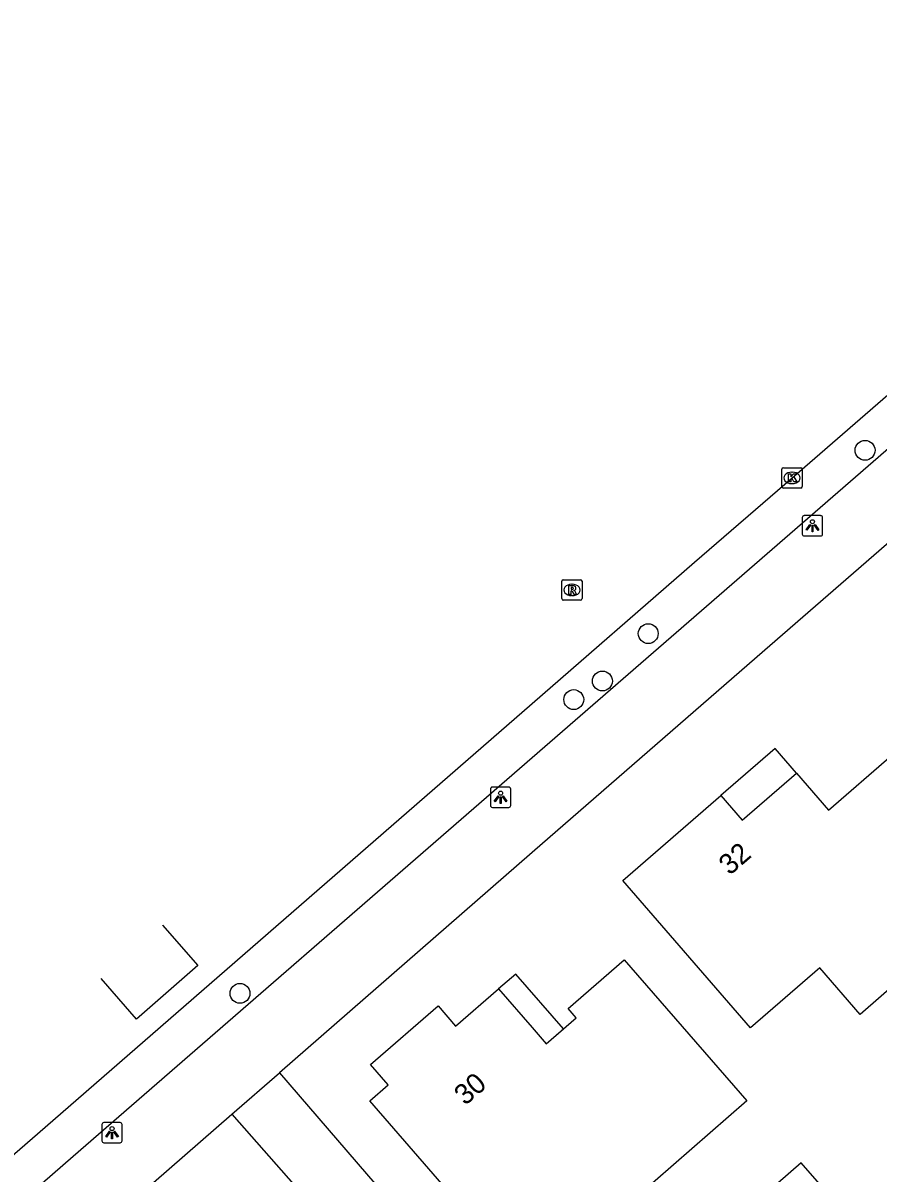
# Model space of a CAD drawing. Extents: x 155888 to 156864, y 383882 to 384671.
# Drawn here: x 156475 to 156517, y 384521.3 to 384577.9 of the extents above; entities that cross this region are included whole.
import ezdxf

# ---------------------------------------------------------------- set-up
doc = ezdxf.new("R2010")
doc.units = 0
for name, color, linetype in [('IMGEO_Boom', 7, 'Continuous'), ('IMGEO_Kolk', 7, 'Continuous'), ('IMGEO_Lichtpunt', 7, 'Continuous'), ('IMGEO_Pand', 7, 'Continuous'), ('IMGEO_Pand_nummerreeks', 7, 'Continuous'), ('IMGEO_Pand_overbouw', 7, 'Continuous'), ('IMGEO_Rijbaan_lokaal_gesloten', 7, 'Continuous'), ('IMGEO_Rijbaan_lokaal_open', 7, 'Continuous'), ('IMGEO_Rioolput', 7, 'Continuous'), ('IMGEO_Voetpad_open', 7, 'Continuous')]:
    doc.layers.add(name, color=color, linetype=linetype)

msp = doc.modelspace()

# ---------------------------------------------------------------- linework, layer by layer
at = {"layer": 'IMGEO_Boom'}
for centre in [(156516.374, 384556.869), (156505.709, 384547.852), (156503.453, 384545.521), (156502.044, 384544.607), (156485.626, 384530.156)]:
    msp.add_circle(centre, 0.489, dxfattribs=at)
at = {"layer": 'IMGEO_Kolk'}
for p, q in [((156512.28, 384555.087), (156512.28, 384555.939)), ((156512.355, 384556.013), (156513.207, 384556.013)), ((156512.768, 384555.793), (156512.793, 384555.793)), ((156513.281, 384555.939), (156513.281, 384555.087)), ((156513.207, 384555.013), (156512.355, 384555.013)), ((156512.791, 384555.233), (156512.766, 384555.233))]:
    msp.add_line(p, q, dxfattribs=at)
for points in [[(156512.28, 384555.087), (156512.28, 384555.939)], [(156512.355, 384556.013), (156513.207, 384556.013)], [(156512.601, 384555.713), (156512.724, 384555.713), (156512.724, 384555.562), (156512.854, 384555.713), (156513.018, 384555.713), (156512.872, 384555.562), (156513.025, 384555.313), (156512.873, 384555.313), (156512.788, 384555.477), (156512.724, 384555.41), (156512.724, 384555.313), (156512.601, 384555.313), (156512.601, 384555.713)], [(156513.281, 384555.939), (156513.281, 384555.087)], [(156513.207, 384555.013), (156512.355, 384555.013)]]:
    msp.add_lwpolyline(points, dxfattribs=at)
for centre, start, end in [((156512.357, 384555.937), 91.552, 178.448), ((156512.357, 384555.937), 91.552, 178.448), ((156513.205, 384555.937), 1.552, 88.448), ((156513.205, 384555.937), 1.552, 88.448), ((156512.357, 384555.089), 181.552, 268.448), ((156512.357, 384555.089), 181.552, 268.448), ((156513.205, 384555.089), 271.552, 358.448), ((156513.205, 384555.089), 271.552, 358.448)]:
    msp.add_arc(centre, 0.0765, start, end, dxfattribs=at)
for centre, major_axis, ratio, start_param, end_param in [((156512.767, 384555.513), (-0.387, 0.002), 0.722429, 4.712389, 7.853982), ((156512.792, 384555.513), (-0.39, 0.002), 0.717154, 1.570796, 4.712389)]:
    msp.add_ellipse(centre, major_axis=major_axis, ratio=ratio, start_param=start_param, end_param=end_param, dxfattribs=at)
at = {"layer": 'IMGEO_Lichtpunt'}
for p, q in [((156513.288, 384553.56), (156513.288, 384552.753)), ((156513.288, 384553.56), (156513.288, 384552.753)), ((156514.19, 384553.655), (156513.382, 384553.655)), ((156514.19, 384553.655), (156513.382, 384553.655)), ((156514.284, 384552.753), (156514.284, 384553.56)), ((156514.284, 384552.753), (156514.284, 384553.56)), ((156513.382, 384552.659), (156514.19, 384552.659)), ((156513.382, 384552.659), (156514.19, 384552.659)), ((156497.948, 384540.207), (156497.948, 384539.4)), ((156497.948, 384540.207), (156497.948, 384539.4)), ((156498.85, 384540.302), (156498.042, 384540.302)), ((156498.85, 384540.302), (156498.042, 384540.302)), ((156498.944, 384539.4), (156498.944, 384540.207)), ((156498.944, 384539.4), (156498.944, 384540.207)), ((156498.042, 384539.306), (156498.85, 384539.306)), ((156498.042, 384539.306), (156498.85, 384539.306)), ((156479.734, 384523.803), (156478.926, 384523.803)), ((156479.734, 384523.803), (156478.926, 384523.803)), ((156478.832, 384523.708), (156478.832, 384522.901)), ((156478.832, 384523.708), (156478.832, 384522.901)), ((156479.828, 384522.901), (156479.828, 384523.708)), ((156479.828, 384522.901), (156479.828, 384523.708)), ((156478.926, 384522.807), (156479.734, 384522.807)), ((156478.926, 384522.807), (156479.734, 384522.807))]:
    msp.add_line(p, q, dxfattribs=at)
for points in [[(156513.662, 384553.224), (156513.701, 384553.196), (156513.513, 384552.934), (156513.475, 384552.961), (156513.662, 384553.224)], [(156513.874, 384553.196), (156513.912, 384553.223), (156514.099, 384552.961), (156514.06, 384552.933), (156513.874, 384553.196)], [(156513.764, 384553.176), (156513.811, 384553.176), (156513.811, 384552.854), (156513.764, 384552.854), (156513.764, 384553.176)], [(156498.322, 384539.871), (156498.361, 384539.843), (156498.173, 384539.581), (156498.135, 384539.608), (156498.322, 384539.871)], [(156498.424, 384539.823), (156498.471, 384539.823), (156498.471, 384539.501), (156498.424, 384539.501), (156498.424, 384539.823)], [(156498.534, 384539.843), (156498.572, 384539.87), (156498.759, 384539.608), (156498.72, 384539.58), (156498.534, 384539.843)], [(156479.206, 384523.372), (156479.245, 384523.344), (156479.057, 384523.082), (156479.019, 384523.109), (156479.206, 384523.372)], [(156479.308, 384523.324), (156479.355, 384523.324), (156479.355, 384523.002), (156479.308, 384523.002), (156479.308, 384523.324)], [(156479.418, 384523.344), (156479.456, 384523.371), (156479.643, 384523.109), (156479.604, 384523.081), (156479.418, 384523.344)]]:
    msp.add_lwpolyline(points, dxfattribs=at)
for centre in [(156513.787, 384553.358), (156498.447, 384540.005), (156479.331, 384523.506)]:
    msp.add_circle(centre, 0.0994, dxfattribs=at)
for centre, start, end in [((156513.382, 384553.56), 90, 180), ((156513.382, 384553.56), 90, 180), ((156514.19, 384553.56), 0, 90), ((156514.19, 384553.56), 0, 90), ((156513.382, 384552.753), 180, 270), ((156513.382, 384552.753), 180, 270), ((156514.19, 384552.753), 270, 0), ((156514.19, 384552.753), 270, 360), ((156498.042, 384540.207), 90, 180), ((156498.042, 384540.207), 90, 180), ((156498.85, 384540.207), 0, 90), ((156498.85, 384540.207), 0, 90), ((156498.042, 384539.4), 180, 270), ((156498.042, 384539.4), 180, 270), ((156498.85, 384539.4), 270, 0), ((156498.85, 384539.4), 270, 360), ((156478.926, 384523.708), 90, 180), ((156478.926, 384523.708), 90, 180), ((156479.734, 384523.708), 0, 90), ((156479.734, 384523.708), 0, 90), ((156478.926, 384522.901), 180, 270), ((156478.926, 384522.901), 180, 270), ((156479.734, 384522.901), 270, 0), ((156479.734, 384522.901), 270, 360)]:
    msp.add_arc(centre, 0.0946, start, end, dxfattribs=at)
at = {"layer": 'IMGEO_Pand'}
for points in [[(156524.906, 384525.599), (156522.658, 384528.172), (156519.368, 384531.937), (156516.141, 384529.118), (156514.154, 384531.413), (156510.744, 384528.461), (156504.452, 384535.709), (156509.278, 384539.884), (156510.327, 384538.672), (156513.001, 384540.986), (156514.578, 384539.17), (156517.672, 384541.857), (156521.353, 384537.644), (156523.854, 384534.782)], [(156499.216, 384516.572), (156492.007, 384524.875), (156492.914, 384525.662), (156492.049, 384526.66), (156495.368, 384529.537), (156496.233, 384528.539), (156498.35, 384530.375), (156500, 384528.472), (156500.69, 384527.676), (156502.165, 384528.954), (156501.771, 384529.407), (156504.531, 384531.8), (156510.566, 384524.869), (156503.349, 384518.582), (156502.561, 384519.486), (156500, 384517.255), (156499.216, 384516.572)], [(156511.313, 384519.096), (156513.98, 384516.035), (156516.425, 384518.165), (156513.239, 384521.823), (156511.438, 384520.255), (156511.96, 384519.659), (156511.313, 384519.096)]]:
    msp.add_lwpolyline(points, dxfattribs=at)
at = {"layer": 'IMGEO_Pand_overbouw'}
for points in [[(156509.278, 384539.884), (156510.327, 384538.672), (156513.001, 384540.986), (156511.95, 384542.196)], [(156501.535, 384528.408), (156499.194, 384531.107), (156498.35, 384530.375), (156500, 384528.472), (156500.69, 384527.676)]]:
    msp.add_lwpolyline(points, close=True, dxfattribs=at)
at = {"layer": 'IMGEO_Rijbaan_lokaal_gesloten'}
msp.add_lwpolyline([(156385.943, 384445.252), (156386.238, 384445.513), (156426.553, 384480.577), (156426.95, 384480.922), (156448.887, 384500), (156466.428, 384515.254), (156476.04, 384523.575), (156500, 384544.42), (156507.992, 384551.373), (156512.78, 384555.514), (156551.569, 384589.179), (156578.098, 384612.298), (156579.282, 384613.324)], dxfattribs=at)
at = {"layer": 'IMGEO_Rijbaan_lokaal_open'}
for points in [[(156481.809, 384533.514), (156481.809, 384533.514), (156483.55, 384531.53)], [(156483.55, 384531.53), (156480.543, 384528.892), (156478.793, 384530.889)]]:
    msp.add_lwpolyline(points, dxfattribs=at)
at = {"layer": 'IMGEO_Rioolput'}
for p, q in [((156501.454, 384549.574), (156501.454, 384550.426)), ((156501.529, 384550.5), (156502.381, 384550.5)), ((156502.455, 384550.426), (156502.455, 384549.574)), ((156501.942, 384550.28), (156501.967, 384550.28)), ((156502.381, 384549.5), (156501.529, 384549.5)), ((156501.965, 384549.72), (156501.94, 384549.72))]:
    msp.add_line(p, q, dxfattribs=at)
for points in [[(156501.454, 384549.574), (156501.454, 384550.426)], [(156501.529, 384550.5), (156502.381, 384550.5)], [(156502.455, 384550.426), (156502.455, 384549.574)], [(156502.043, 384550.198), (156501.791, 384550.2), (156501.791, 384549.8)], [(156501.791, 384549.8), (156501.915, 384549.8), (156501.915, 384549.962), (156501.926, 384549.962)], [(156501.969, 384550.119), (156501.915, 384550.119), (156501.915, 384550.038)], [(156501.915, 384550.038), (156501.967, 384550.038)], [(156501.973, 384549.933), (156502.044, 384549.8), (156502.184, 384549.8), (156502.119, 384549.926)], [(156502.381, 384549.5), (156501.529, 384549.5)]]:
    msp.add_lwpolyline(points, dxfattribs=at)
for centre, radius, start, end in [((156501.531, 384550.424), 0.0765, 91.552, 178.448), ((156501.531, 384550.424), 0.0765, 91.552, 178.448), ((156502.379, 384550.424), 0.0765, 1.552, 88.448), ((156502.379, 384550.424), 0.0765, 1.552, 88.448), ((156501.925, 384549.909), 0.0533, 26.0293, 88.6989), ((156501.951, 384550.227), 0.19, 274.7715, 282.9687), ((156501.975, 384550.023), 0.0964, 77.0061, 93.1865), ((156501.989, 384550.08), 0.0378, 276.6634, 79.6772), ((156502.042, 384550.088), 0.109, 350.3612, 89.416), ((156502.04, 384550.088), 0.112, 277.5842, 350.9817), ((156502.024, 384549.873), 0.108, 29.5134, 73.7905), ((156501.531, 384549.576), 0.0765, 181.552, 268.448), ((156501.531, 384549.576), 0.0765, 181.552, 268.448), ((156502.379, 384549.576), 0.0765, 271.552, 358.448), ((156502.379, 384549.576), 0.0765, 271.552, 358.448)]:
    msp.add_arc(centre, radius, start, end, dxfattribs=at)
for centre, major_axis, ratio, start_param, end_param in [((156501.941, 384550), (-0.387, 0.002), 0.722429, 4.712389, 7.853982), ((156501.966, 384550), (-0.39, 0.002), 0.717154, 1.570796, 4.712389)]:
    msp.add_ellipse(centre, major_axis=major_axis, ratio=ratio, start_param=start_param, end_param=end_param, dxfattribs=at)
at = {"layer": 'IMGEO_Voetpad_open'}
for points in [[(156387.279, 384443.752), (156428.273, 384479.396), (156451.969, 384500), (156477.412, 384522.142), (156500, 384541.752), (156509.198, 384549.738), (156578.017, 384609.497), (156582.526, 384613.433)], [(156562.204, 384591.149), (156511.059, 384546.712), (156500, 384537.079), (156487.562, 384526.245)], [(156485.227, 384524.21), (156487.562, 384526.245)], [(156487.562, 384526.245), (156496.127, 384516.311), (156503.82, 384507.419), (156520.193, 384488.412)], [(156389.717, 384441.255), (156430.543, 384476.776), (156432.323, 384478.325), (156457.305, 384500), (156479.838, 384519.516), (156485.227, 384524.21)], [(156485.227, 384524.21), (156489.834, 384518.98)]]:
    msp.add_lwpolyline(points, dxfattribs=at)

# ---------------------------------------------------------------- texts
at = {"layer": 'IMGEO_Pand_nummerreeks'}
for s, rotation, p in [('32', 40.8633, (156509.719, 384535.929)), ('30', 40.9285, (156496.705, 384524.608))]:
    msp.add_text(s, height=1, rotation=rotation, dxfattribs=at).set_placement(p)

doc.saveas('drawing.dxf')
